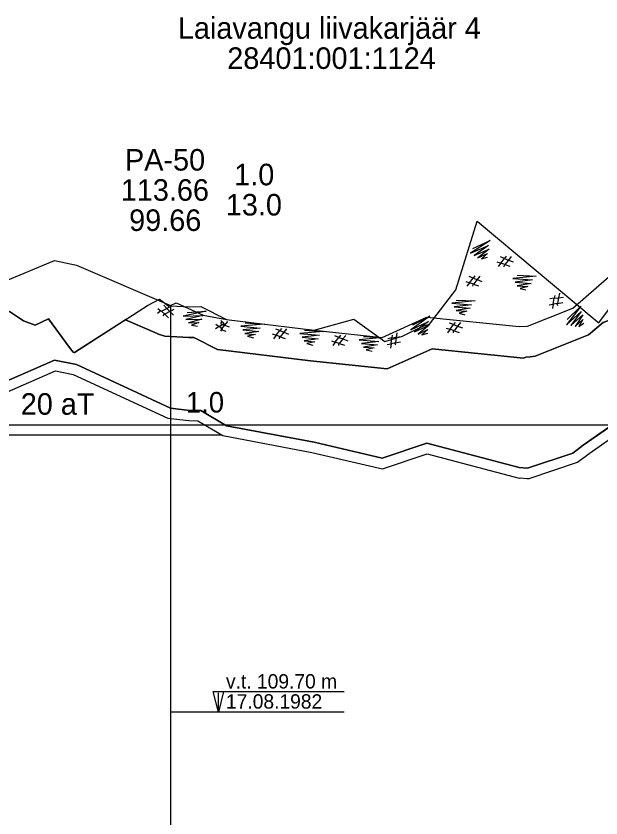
# Model space of a CAD drawing. Extents: x 662249 to 665480, y 6426254 to 6428735.
# Drawn here: x 664332.5 to 664446.4, y 6426675 to 6426831.2 of the extents above; entities that cross this region are included whole.
import ezdxf

# ---------------------------------------------------------------- set-up
doc = ezdxf.new("R2010")
doc.units = 0
for name, color, linetype in [('Default', 7, 'Continuous'), ('GEOLPUNKT', 7, 'Continuous'), ('kataster', 7, 'Continuous'), ('PLOKK', 7, 'Continuous'), ('RELJEEF', 7, 'Continuous'), ('TÄIDE', 7, 'Continuous'), ('VEEKOGU', 7, 'Continuous')]:
    doc.layers.add(name, color=color, linetype=linetype)

msp = doc.modelspace()

# ---------------------------------------------------------------- linework, layer by layer
at = {"layer": 'Default'}
for points in [[(664330.2, 6426779.51), (664340, 6426783.55), (664344.3, 6426782.65), (664362.63, 6426774.79), (664362.63, 6426774.79), (664362.64, 6426774.78), (664366.33, 6426774.56), (664368.52, 6426774.59), (664373.54, 6426772.08), (664390.57, 6426770.01), (664403.81, 6426768.61), (664412.57, 6426772.52), (664430.51, 6426770.7), (664430.51, 6426770.7), (664432.12, 6426770.78), (664432.12, 6426770.78), (664440.94, 6426774.32), (664443.01, 6426776.05), (664462.28, 6426792.84)], [(664327.58, 6426776.12), (664333.96, 6426771.85), (664336.25, 6426770.96), (664338.86, 6426772.2), (664342.93, 6426766.6), (664343.66, 6426765.73), (664343.93, 6426765.65), (664358.13, 6426774.83), (664360.46, 6426776.03), (664362.29, 6426774.71), (664362.63, 6426774.8), (664363.71, 6426775.35), (664368.97, 6426772.95), (664373.54, 6426772.08), (664390.57, 6426770.01), (664398.3, 6426772.15), (664404.35, 6426767.79), (664407.79, 6426768.85), (664411.76, 6426770.77), (664413.03, 6426771.19), (664418.19, 6426777.89), (664422.34, 6426791.23), (664445.29, 6426772), (664446.05, 6426771.45), (664448.86, 6426775.26)]]:
    msp.add_lwpolyline(points, dxfattribs=at)
at = {"layer": 'GEOLPUNKT'}
for p, q in [((664362.63, 6426774.79), (664362.63, 6426474.79)), ((664370.97, 6426699.6), (664396.42, 6426699.6)), ((664371.94, 6426695.59), (664371.95, 6426699.33)), ((664396.42, 6426695.59), (664362.63, 6426695.59))]:
    msp.add_line(p, q, dxfattribs=at)
msp.add_lwpolyline([(664372.95, 6426699.59), (664371.94, 6426695.59), (664370.95, 6426699.59)], close=True, dxfattribs=at)
at = {"layer": 'PLOKK'}
msp.add_line((664299.86, 6426749.59), (664372.62, 6426749.59), dxfattribs=at)
msp.add_lwpolyline([(664330.84, 6426757.98), (664340.22, 6426762.09), (664343.67, 6426761.38), (664362.09, 6426752.84), (664366.2, 6426752.38), (664367.96, 6426752.34), (664372.83, 6426749.46), (664390.16, 6426746.2), (664403.91, 6426742.98), (664412.63, 6426745.91), (664430.53, 6426741.16), (664430.72, 6426741.22), (664432.05, 6426741.12), (664432.45, 6426741.12), (664441.86, 6426744.27), (664444.17, 6426745.96), (664463.51, 6426759.54)], dxfattribs=at)
at = {"layer": 'RELJEEF'}
for points in [[(664353.82, 6426772.04), (664360, 6426769.39), (664360.25, 6426769.25), (664361.54, 6426768.84), (664366.19, 6426768.56), (664367.14, 6426768.57), (664371.79, 6426766.25), (664389.9, 6426764.04), (664404.78, 6426762.47), (664413.55, 6426766.39), (664431.38, 6426764.58), (664431.82, 6426764.76), (664432.65, 6426764.8), (664433.64, 6426764.93), (664444.05, 6426769.1), (664446.91, 6426771.49), (664467.95, 6426779.48)], [(664330.2, 6426759.89), (664340, 6426764.18), (664344.3, 6426763.29), (664362.63, 6426754.79), (664366.33, 6426754.38), (664368.52, 6426754.33), (664373.54, 6426751.36), (664390.57, 6426748.16), (664403.81, 6426745.05), (664412.57, 6426748), (664430.51, 6426743.24), (664430.51, 6426743.24), (664432.12, 6426743.12), (664432.12, 6426743.12), (664440.94, 6426746.07), (664443.01, 6426747.58), (664462.28, 6426761.12)]]:
    msp.add_lwpolyline(points, dxfattribs=at)
at = {"layer": 'TÄIDE'}
for p, q in [((664360, 6426769.39), (664353.82, 6426772.04)), ((664330.2, 6426759.89), (664340, 6426764.18)), ((664340, 6426764.18), (664344.3, 6426763.29)), ((664431.82, 6426764.76), (664431.38, 6426764.58)), ((664344.3, 6426763.29), (664362.63, 6426754.79)), ((664443.01, 6426747.58), (664462.28, 6426761.12)), ((664362.63, 6426754.79), (664366.33, 6426754.38)), ((664366.33, 6426754.38), (664368.52, 6426754.33)), ((664373.54, 6426751.36), (664368.52, 6426754.33)), ((664368.52, 6426754.33), (664373.54, 6426751.36)), ((664373.54, 6426751.36), (664390.57, 6426748.16)), ((664390.57, 6426748.16), (664403.81, 6426745.05)), ((664403.81, 6426745.05), (664412.57, 6426748)), ((664430.51, 6426743.24), (664412.57, 6426748)), ((664412.57, 6426748), (664430.51, 6426743.24)), ((664440.94, 6426746.07), (664443.01, 6426747.58)), ((664432.12, 6426743.12), (664440.94, 6426746.07)), ((664430.51, 6426743.24), (664432.12, 6426743.12))]:
    msp.add_line(p, q, dxfattribs=at)
for points in [[(664421.5, 6426785.94), (664424.88, 6426787.5), (664421.05, 6426784.99), (664424.56, 6426786.5), (664421.77, 6426784.57), (664424.66, 6426785.78), (664422.47, 6426784.11), (664424.35, 6426784.94), (664423.18, 6426783.92), (664424.34, 6426784.2)], [(664427.61, 6426782.37), (664427.64, 6426782.68), (664427.73, 6426782.8), (664426.94, 6426783.06), (664427.64, 6426783.98), (664426.86, 6426784.27)], [(664427.97, 6426784.42), (664427.64, 6426783.98), (664428.44, 6426783.67), (664429.37, 6426783.33)], [(664428.98, 6426784.37), (664428.44, 6426783.67), (664427.73, 6426782.8), (664428.72, 6426782.47)], [(664426.19, 6426783.31), (664426.94, 6426783.06), (664426.44, 6426782.39)], [(664430.14, 6426780.7), (664433.85, 6426780.53), (664429.29, 6426780.08), (664433.11, 6426779.79), (664429.74, 6426779.37), (664432.86, 6426779.1), (664430.15, 6426778.64), (664432.2, 6426778.5), (664430.69, 6426778.14), (664431.84, 6426777.85)], [(664420.11, 6426779.49), (664420.86, 6426779.24), (664420.36, 6426778.57)], [(664421.52, 6426778.55), (664421.56, 6426778.85), (664421.65, 6426778.98), (664420.86, 6426779.24), (664421.56, 6426780.16), (664420.77, 6426780.45)], [(664421.88, 6426780.59), (664421.56, 6426780.16), (664422.35, 6426779.85), (664423.28, 6426779.51)], [(664422.89, 6426780.55), (664422.35, 6426779.85), (664421.65, 6426778.98), (664422.63, 6426778.65)], [(664466.13, 6426778.79), (664446.91, 6426771.49), (664444.05, 6426769.1)], [(664438.07, 6426774.78), (664437.95, 6426775.07), (664437.98, 6426775.22), (664437.15, 6426775.09), (664437.35, 6426776.22), (664436.52, 6426776.11)], [(664437.44, 6426776.76), (664437.35, 6426776.22), (664438.19, 6426776.32), (664439.18, 6426776.45)], [(664438.35, 6426777.19), (664438.19, 6426776.32), (664437.98, 6426775.22), (664439, 6426775.38)], [(664361.2, 6426772.81), (664361.36, 6426773.08), (664361.49, 6426773.15), (664360.89, 6426773.72), (664361.91, 6426774.26), (664361.32, 6426774.85)], [(664362.39, 6426774.52), (664361.91, 6426774.26), (664362.5, 6426773.65), (664363.2, 6426772.95)], [(664418.26, 6426775.88), (664421.98, 6426775.7), (664417.42, 6426775.25), (664421.23, 6426774.96), (664417.87, 6426774.54), (664420.98, 6426774.27), (664418.27, 6426773.81), (664420.33, 6426773.68), (664418.81, 6426773.31), (664419.96, 6426773.02)], [(664436.38, 6426774.96), (664437.15, 6426775.09), (664437.02, 6426774.26)], [(664439.89, 6426772.1), (664442.56, 6426774.69), (664439.77, 6426771.06), (664442.59, 6426773.64), (664440.6, 6426770.9), (664442.92, 6426772.99), (664441.41, 6426770.7), (664442.91, 6426772.1), (664442.14, 6426770.75), (664443.14, 6426771.39)], [(664353.82, 6426772.04), (664343.93, 6426765.65), (664343.66, 6426765.73), (664342.93, 6426766.6), (664338.86, 6426772.2), (664336.25, 6426770.96), (664333.96, 6426771.85), (664331.34, 6426773.61)], [(664360.12, 6426774.22), (664360.76, 6426773.76), (664360.08, 6426773.27)], [(664363.29, 6426774.05), (664362.5, 6426773.65), (664361.49, 6426773.15), (664362.25, 6426772.44)], [(664365.84, 6426773.47), (664369.55, 6426773.71), (664365.07, 6426772.75), (664368.9, 6426772.89), (664365.6, 6426772.09), (664368.73, 6426772.18), (664366.09, 6426771.41), (664368.14, 6426771.51), (664366.68, 6426770.98), (664367.86, 6426770.82)], [(664372.45, 6426769.83), (664372.59, 6426770.1), (664372.72, 6426770.18), (664372.08, 6426770.71), (664373.06, 6426771.32), (664372.43, 6426771.87)], [(664372.68, 6426771.75), (664372.34, 6426771.32), (664373.13, 6426771), (664374.05, 6426770.64)], [(664373.69, 6426771.68), (664373.13, 6426771), (664372.41, 6426770.14), (664373.39, 6426769.79)], [(664377.14, 6426771.41), (664380.85, 6426771.15), (664376.29, 6426770.8), (664380.09, 6426770.43), (664376.72, 6426770.08), (664379.83, 6426769.75), (664377.11, 6426769.34), (664379.16, 6426769.16), (664377.64, 6426768.83), (664378.78, 6426768.52)], [(664409.81, 6426771.03), (664413.12, 6426772.73), (664409.39, 6426770.07), (664412.84, 6426771.72), (664410.13, 6426769.68), (664412.97, 6426771), (664410.85, 6426769.24), (664412.7, 6426770.15), (664411.56, 6426769.08), (664412.71, 6426769.4)], [(664417.72, 6426769.49), (664417.75, 6426769.79), (664417.84, 6426769.91), (664417.05, 6426770.18), (664417.75, 6426771.09), (664416.96, 6426771.38)], [(664418.07, 6426771.53), (664417.75, 6426771.09), (664418.54, 6426770.79), (664419.47, 6426770.44)], [(664419.09, 6426771.48), (664418.54, 6426770.79), (664417.84, 6426769.91), (664418.83, 6426769.58)], [(664371.47, 6426771.21), (664372.08, 6426770.71), (664371.37, 6426770.26)], [(664383.82, 6426768.31), (664383.86, 6426768.61), (664383.95, 6426768.73), (664383.17, 6426769.01), (664383.89, 6426769.92), (664383.11, 6426770.22)], [(664384.22, 6426770.35), (664383.89, 6426769.92), (664384.67, 6426769.6), (664385.6, 6426769.23)], [(664385.23, 6426770.28), (664384.67, 6426769.6), (664383.95, 6426768.73), (664384.93, 6426768.39)], [(664388.69, 6426770), (664392.4, 6426769.75), (664387.83, 6426769.39), (664391.64, 6426769.03), (664388.26, 6426768.67), (664391.37, 6426768.34), (664388.65, 6426767.93), (664390.7, 6426767.76), (664389.18, 6426767.43), (664390.33, 6426767.11)], [(664416.3, 6426770.42), (664417.05, 6426770.18), (664416.55, 6426769.5)], [(664367.14, 6426768.57), (664366.19, 6426768.56), (664361.54, 6426768.84), (664360.25, 6426769.25), (664360, 6426769.39)], [(664389.9, 6426764.04), (664371.79, 6426766.25), (664367.14, 6426768.57)], [(664382.43, 6426769.28), (664383.17, 6426769.01), (664382.66, 6426768.35)], [(664395.37, 6426766.99), (664395.4, 6426767.29), (664395.49, 6426767.41), (664394.7, 6426767.68), (664395.41, 6426768.59), (664394.62, 6426768.89)], [(664395.74, 6426769.03), (664395.41, 6426768.59), (664396.2, 6426768.29), (664397.13, 6426767.94)], [(664396.75, 6426768.98), (664396.2, 6426768.29), (664395.49, 6426767.41), (664396.48, 6426767.08)], [(664400.2, 6426768.75), (664403.92, 6426768.56), (664399.36, 6426768.13), (664403.17, 6426767.82), (664399.8, 6426767.42), (664402.92, 6426767.14), (664400.21, 6426766.69), (664402.26, 6426766.54), (664400.74, 6426766.19), (664401.89, 6426765.89)], [(664406.51, 6426767.08), (664406.39, 6426767.36), (664406.41, 6426767.51), (664405.59, 6426767.34), (664405.74, 6426768.49), (664404.91, 6426768.35)], [(664405.81, 6426769.03), (664405.74, 6426768.49), (664406.58, 6426768.62), (664407.56, 6426768.78)], [(664406.71, 6426769.49), (664406.58, 6426768.62), (664406.41, 6426767.51), (664407.43, 6426767.71)], [(664444.05, 6426769.1), (664433.64, 6426764.93), (664432.65, 6426764.8), (664431.82, 6426764.76)], [(664393.96, 6426767.93), (664394.7, 6426767.68), (664394.2, 6426767.01)], [(664404.82, 6426767.19), (664405.59, 6426767.34), (664405.49, 6426766.51)], [(664431.38, 6426764.58), (664413.55, 6426766.39), (664404.78, 6426762.47), (664389.9, 6426764.04)], [(664340, 6426764.18), (664330.2, 6426759.89), (664319.88, 6426757.41), (664309.54, 6426758.8), (664295.36, 6426748.88)], [(664368.52, 6426754.33), (664366.33, 6426754.38), (664362.63, 6426754.79), (664344.3, 6426763.29), (664340, 6426764.18)], [(664462.28, 6426761.12), (664443.01, 6426747.58), (664440.94, 6426746.07), (664432.12, 6426743.12), (664430.51, 6426743.24)], [(664412.57, 6426748), (664403.81, 6426745.05), (664390.57, 6426748.16), (664373.54, 6426751.36)]]:
    msp.add_lwpolyline(points, dxfattribs=at)
at = {"layer": 'VEEKOGU'}
msp.add_line((663953, 6426751.59), (664544.87, 6426751.59), dxfattribs=at)

# ---------------------------------------------------------------- texts
at = {"layer": 'GEOLPUNKT'}
for s, height, p in [('PA-50', 4.2, (664353.75, 6426801.1)), ('1.0', 4.2, (664375.02, 6426798.23)), ('113.66', 4.2, (664352.93, 6426795.22)), ('13.0', 4.2, (664373.39, 6426792.35)), ('99.66', 4.2, (664354.56, 6426789.34)), ('1.0', 4, (664365.61, 6426753.96)), ('v.t. 109.70 m', 2.8, (664373.42, 6426700.19)), ('17.08.1982', 2.8, (664373.42, 6426696.27))]:
    msp.add_text(s, height=height, dxfattribs=at).set_placement(p)
at = {"layer": 'kataster'}
for s, p in [('Laiavangu liivakarjäär 4', (664364.05, 6426826.79)), ('28401:001:1124', (664373.67, 6426820.91))]:
    msp.add_text(s, height=4.2, dxfattribs=at).set_placement(p)
at = {"layer": 'PLOKK'}
msp.add_text('20 aT', height=4.2, dxfattribs=at).set_placement((664333.45, 6426753.53))

doc.saveas('drawing.dxf')
